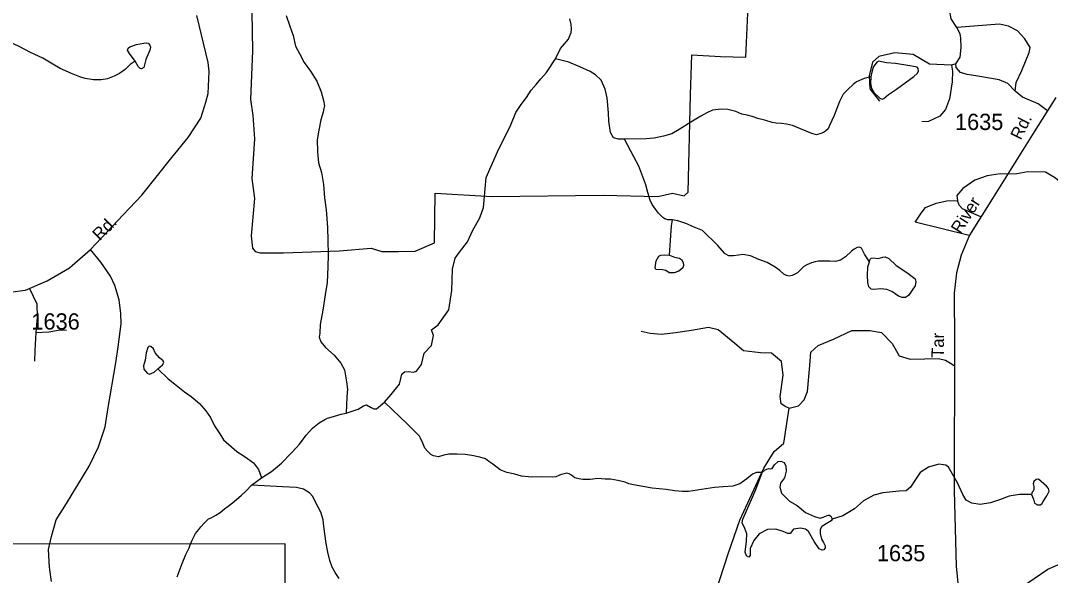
# Model space of a CAD drawing. Extents: x 2056842 to 2160602, y 826753 to 1016856.
# Drawn here: x 2102005 to 2109914, y 868069 to 872332 of the extents above; entities that cross this region are included whole.
import ezdxf

# ---------------------------------------------------------------- set-up
doc = ezdxf.new("R2010")
doc.units = 0
for name, color, linetype in [('Exist Hydrographic Creek Single Shore', 7, 'Continuous'), ('Exist Hydrographic Misc Water Feature', 7, 'Continuous'), ('Exist Road Non-System Type 51', 7, 'Continuous'), ('Exist Road Primary NC Attributed', 7, 'Continuous'), ('Exist Road Secondary Type 51 Attributed', 7, 'Continuous'), ('Exist Road Secondary Type 51 Label', 7, 'Continuous'), ('Exist Road Secondary Type 51 Number Label', 7, 'Continuous'), ('Map Preparation Inset Cut Line', 7, 'Continuous')]:
    doc.layers.add(name, color=color, linetype=linetype)

msp = doc.modelspace()

# ---------------------------------------------------------------- linework, layer by layer
at = {"layer": 'Exist Hydrographic Creek Single Shore'}
for points in [[(2106113.3, 872039.3), (2106151, 872117.1), (2106212.3, 872189), (2106220.3, 872208.9), (2106232.1, 872241.1), (2106235.9, 872265), (2106233.7, 872303.1), (2106223.7, 872344.9)], [(2104800.2, 869399.1), (2104851.7, 869459.5), (2104914.9, 869537.3), (2104924.6, 869582.3), (2104933.1, 869616.4), (2104952.6, 869633.4), (2104982.9, 869634.6), (2105023.1, 869629.8), (2105044.9, 869637.1), (2105083.8, 869690.6), (2105103.3, 869776.9), (2105161.6, 869836.5), (2105176.2, 869913.1), (2105161.6, 869954.7), (2105211.4, 869993.6), (2105294.1, 870110.4), (2105316, 870257.5), (2105320.6, 870422.8), (2105341.3, 870506.7), (2105375.3, 870552.9), (2105436.1, 870630.8), (2105478.6, 870722), (2105530.9, 870815.7), (2105558.8, 870894.8), (2105566.1, 870953.2), (2105580.7, 871127.3), (2105668.2, 871324.3), (2105770.2, 871529.8), (2105807.9, 871625.8), (2105849.8, 871686), (2105889.7, 871741.9), (2105925.3, 871798.3), (2105963.3, 871840.1), (2106001.3, 871884.3), (2106042.9, 871932.6), (2106113.3, 872039.3)], [(2104505.1, 869315.1), (2104596.2, 869345.5), (2104638.5, 869372.3), (2104661.3, 869378.7), (2104693.2, 869361.4), (2104717.5, 869349.2), (2104738.2, 869349.2), (2104800.2, 869399.1)], [(2103856, 868818.3), (2103931.4, 868868.2), (2104007.9, 868930.2), (2104083.3, 869008.1), (2104123.4, 869050.6), (2104146.5, 869077.4), (2104198.8, 869145.5), (2104246.2, 869199.6), (2104297.2, 869242.2), (2104342.2, 869267.7), (2104361.6, 869276.2), (2104390.8, 869284.7), (2104467.4, 869306.6), (2104505.1, 869315.1)], [(2103779.1, 868761.7), (2103856, 868818.3)], [(2103207.5, 868058.2), (2103245.3, 868160.1), (2103273, 868228.5), (2103299, 868280.4), (2103306.7, 868304.5), (2103322.6, 868340.3), (2103348.5, 868390.6), (2103372.5, 868422.6), (2103388.3, 868442.6), (2103412.1, 868466.7), (2103448.3, 868502.7), (2103468.2, 868510.9), (2103504, 868531.1), (2103537.9, 868553.1), (2103570, 868581.3), (2103598, 868601.4), (2103645.6, 868637.5), (2103701.4, 868685.5), (2103737.6, 868719.6), (2103779.1, 868761.7)]]:
    msp.add_lwpolyline(points, dxfattribs=at)
at = {"layer": 'Exist Hydrographic Misc Water Feature'}
for points in [[(2104043.9, 872372.1), (2104072.6, 872288.3), (2104098.7, 872218.6), (2104117.1, 872134.7), (2104149.1, 872074.6), (2104183.6, 872010.5), (2104231.4, 871942.9), (2104279.5, 871867), (2104313.8, 871785.1), (2104330.2, 871717.3), (2104338.4, 871677.5), (2104334.3, 871657.4), (2104328.1, 871629.1), (2104310.7, 871569.3), (2104295.1, 871491.3), (2104282.8, 871415.3), (2104285.3, 871323.2), (2104293.9, 871239.1), (2104316, 871165.1), (2104330, 871073.3), (2104338.2, 870969.5), (2104352.7, 870877.6), (2104363, 870743.3), (2104363.8, 870643.4), (2104365.9, 870535.6), (2104363.8, 870439.6), (2104358.7, 870319.6), (2104343.1, 870225.4), (2104325.1, 870107.6), (2104305.6, 869995.7), (2104301.7, 869931.3), (2104297.8, 869899.5), (2104309.9, 869863.5), (2104346, 869819.6), (2104412.6, 869760), (2104464.3, 869700.2), (2104492.6, 869648), (2104508.6, 869556.3), (2104515.1, 869500.2), (2104511, 869440.3), (2104505.1, 869315.1)], [(2102885.6, 872021.1), (2102845.5, 871994.3), (2102823.6, 871972.4), (2102806.6, 871955.4), (2102763.4, 871924.2), (2102724, 871904.2), (2102671.7, 871884.1), (2102624.2, 871876), (2102563.7, 871875.8), (2102499.9, 871887.5), (2102459.7, 871899.3), (2102396.1, 871925.1), (2102307.6, 871964.9), (2102251.4, 871997.6), (2102176, 872042.6), (2102080, 872087.6), (2101993.2, 872133.9), (2101923.1, 872165.6), (2101853.4, 872181.2)], [(2102885.6, 872021.1), (2102840.6, 872078.2), (2102826, 872105), (2102829.7, 872119.6), (2102844.3, 872129.3), (2102894.1, 872147.5), (2102951.2, 872157.3), (2102973.1, 872160.9), (2102984, 872157.3), (2102997.4, 872142.7), (2103002.3, 872128.1), (2102997.4, 872103.8), (2102967, 872032), (2102950, 871972.4), (2102934.2, 871961.5), (2102922.1, 871962.7), (2102907.5, 871978.5), (2102885.6, 872021.1)], [(2106641.8, 871421.4), (2106595.6, 871420.2), (2106557.9, 871429.9), (2106536, 871471.2), (2106522.7, 871558.8), (2106520.1, 871624.1), (2106509.5, 871738.9), (2106493.7, 871805.8), (2106463.4, 871873.9), (2106419.6, 871914), (2106378.3, 871942), (2106299.3, 871977.3), (2106214.2, 872011.3), (2106113.3, 872039.3)], [(2108534, 871900.3), (2108532.8, 871851.6), (2108540, 871809.1), (2108558.3, 871779.9), (2108604.5, 871736.1), (2108622.7, 871727.6), (2108633.6, 871733.7), (2108671.3, 871764.1), (2108733.3, 871805.4), (2108798.9, 871852.9), (2108864.6, 871901.5), (2108890.1, 871924.6), (2108899.8, 871944.1), (2108897.4, 871964.7), (2108890.1, 871974.5), (2108835.4, 871984.2), (2108723.6, 872002.4), (2108655.5, 872008.5), (2108616.6, 872015.8), (2108596, 872020.7), (2108581.4, 872012.2), (2108552.2, 871973.3), (2108541.3, 871935.6), (2108534, 871900.3)], [(2108534, 871900.3), (2108482.7, 871886.3), (2108425.1, 871862.1), (2108399, 871840.1), (2108359.5, 871801.9), (2108323.4, 871766), (2108293.4, 871709.6), (2108253.9, 871601.6), (2108217.8, 871525.5), (2108206.3, 871499.7), (2108186.6, 871483.6), (2108170.6, 871471.4), (2108150.1, 871463.6), (2108118.1, 871455.4), (2108082, 871463.3), (2107994.5, 871500.9), (2107933.8, 871524.7), (2107888.3, 871536.5), (2107848.1, 871540.6), (2107807.9, 871544.1), (2107776.3, 871548.1), (2107727.9, 871564), (2107668, 871579.9), (2107623.9, 871595.6), (2107585.6, 871605.5), (2107543.6, 871613.5), (2107497.6, 871633.3), (2107437.8, 871648.9), (2107385.9, 871650.8), (2107317.8, 871642.8), (2107274.1, 871622.7), (2107228, 871598.4), (2107152.3, 871552.2), (2107062.3, 871494), (2107006.3, 871461.9), (2106942.6, 871443.6), (2106870.6, 871427.4), (2106810.3, 871423.1), (2106641.8, 871421.4)], [(2107012.5, 870802.1), (2106976.4, 870799.8), (2106952.6, 870807.8), (2106936.8, 870819.6), (2106904.4, 870851.7), (2106880.2, 870883.4), (2106856, 870919.5), (2106840.2, 870951.4), (2106821.8, 871011.5), (2106807.8, 871071.2), (2106783.8, 871130.9), (2106753.3, 871213), (2106715.2, 871285), (2106641.8, 871421.4)], [(2106987.9, 870528.9), (2107004.5, 870753.8), (2107012.5, 870802.1)], [(2108525.2, 870477.8), (2108487, 870536.4), (2108463.2, 870582.2), (2108447, 870590.3), (2108431, 870588.3), (2108406.8, 870576.2), (2108387.1, 870560.1), (2108341.2, 870515.9), (2108301.2, 870490), (2108263.3, 870481.9), (2108219.4, 870483.6), (2108131.4, 870483.2), (2108107.3, 870479.1), (2108079.2, 870471.2), (2108043.5, 870455.1), (2108019.3, 870442.9), (2107999.6, 870421.2), (2107971.5, 870393), (2107931.5, 870373.1), (2107907.9, 870368.9), (2107887.8, 870372.8), (2107867.7, 870384.8), (2107835.8, 870412.4), (2107801.3, 870438.2), (2107739.4, 870472.3), (2107675.4, 870495.9), (2107609.6, 870523.7), (2107551.4, 870533.8), (2107519.6, 870529.7), (2107481, 870525.3), (2107445.3, 870525), (2107415.2, 870540.9), (2107411.3, 870545.2), (2107358.8, 870603.1), (2107243, 870718.4), (2107164.4, 870750.2), (2107120.7, 870770.2), (2107052.9, 870793.9), (2107012.5, 870802.1)], [(2106987.9, 870528.9), (2107028, 870513), (2107064.5, 870507), (2107081.5, 870496), (2107092.5, 870474.1), (2107096.1, 870449.8), (2107090, 870432.8), (2107059.6, 870407.2), (2107023.2, 870392.6), (2106985.5, 870392.6), (2106960, 870410.9), (2106934.5, 870415.8), (2106883.4, 870418.2), (2106878.5, 870431.6), (2106887.1, 870485.1), (2106906.5, 870521.6), (2106922.3, 870530.1), (2106947.8, 870531.3), (2106987.9, 870528.9)], [(2108525.2, 870477.8), (2108530.1, 870499.7), (2108537.4, 870507), (2108553.2, 870508.2), (2108592.1, 870504.5), (2108626.1, 870513), (2108645.5, 870517.9), (2108673.5, 870504.5), (2108730.6, 870449.8), (2108819.4, 870391.4), (2108876.5, 870346.4), (2108881.3, 870328.2), (2108876.5, 870292.9), (2108823, 870220), (2108799.9, 870204.1), (2108776.8, 870204.1), (2108746.4, 870215.1), (2108695.4, 870249.1), (2108657.7, 870265), (2108612.7, 870271), (2108556.8, 870265), (2108536.2, 870268.6), (2108520.4, 870285.6), (2108510.6, 870319.7), (2108508.2, 870374.4), (2108511.9, 870438.9), (2108525.2, 870477.8)], [(2103058.7, 869655), (2103093.9, 869687.9), (2103104.9, 869703.7), (2103098.8, 869717.1), (2103070.8, 869740.2), (2103038, 869780.3), (2103024.7, 869810.7), (2103005.2, 869827.7), (2102991.8, 869831.4), (2102980.9, 869820.4), (2102970, 869779.1), (2102960.2, 869723.2), (2102948.1, 869678.2), (2102950.5, 869653.8), (2102976, 869623.4), (2102995.5, 869616.1), (2103029.5, 869629.5), (2103058.7, 869655)], [(2103058.7, 869655), (2103138.8, 869578), (2103186.8, 869541.9), (2103263.3, 869480), (2103315.2, 869442.6), (2103379.6, 869390.6), (2103427.8, 869334.6), (2103463.6, 869282.9), (2103494.2, 869219.1), (2103534.6, 869156.9), (2103562.3, 869109.3), (2103602.7, 869073.6), (2103666.6, 869021.7), (2103730.6, 868979.9), (2103792.7, 868933.9), (2103832.9, 868882.1), (2103856, 868818.3)], [(2107700.4, 868860.4), (2107656.7, 868859.8), (2107625.1, 868846.4), (2107583.7, 868810), (2107527.8, 868772.3), (2107475.6, 868754), (2107401.4, 868750.4), (2107334.6, 868743.4), (2107135.3, 868714.4), (2107087.3, 868714.4), (2107027, 868718.2), (2106962.9, 868728), (2106855.2, 868739.9), (2106713.3, 868765.4), (2106676.8, 868773), (2106646.9, 868785.2), (2106591.1, 868796.9), (2106534.7, 868808.7), (2106494.9, 868808.7), (2106438.9, 868812.2), (2106378.9, 868806.3), (2106322.7, 868805.9), (2106291.1, 868809.9), (2106262.6, 868817.8), (2106234.9, 868837.9), (2106216.9, 868849.5), (2106198.8, 868853.5), (2106188.8, 868851.3), (2106169.1, 868847.4), (2106156.8, 868843.6), (2106139, 868835.3), (2106114.6, 868827.2), (2106090.6, 868823.2), (2106006.7, 868825), (2105930.8, 868822.7), (2105850.9, 868830.3), (2105800.8, 868846.4), (2105738.9, 868860.2), (2105688.7, 868880), (2105630.6, 868923.7), (2105600.3, 868943.8), (2105574.7, 868963.5), (2105530.8, 868977.4), (2105470.5, 868991.4), (2105418.2, 868998.9), (2105358.3, 869000.7), (2105294.6, 869000.6), (2105254.6, 868992.5), (2105214.8, 868980.7), (2105174.8, 868988.4), (2105154.3, 868998.3), (2105130.3, 869022.2), (2105110.4, 869046), (2105094.6, 869086.1), (2105076.4, 869122.2), (2105068.4, 869138), (2105044.4, 869161.9), (2104968.1, 869237.5), (2104917.7, 869287.3), (2104800.2, 869399.1)], [(2107700.4, 868860.4), (2107722.3, 868880.5), (2107749, 868890.2), (2107766.1, 868886.6), (2107775.8, 868891.4), (2107795.2, 868918.2), (2107824.4, 868945), (2107842.6, 868947.4), (2107868.2, 868935.2), (2107882.7, 868907.3), (2107884, 868870.8), (2107870.6, 868817.3), (2107841.4, 868777.1), (2107835.3, 868747.9), (2107847.5, 868701.7), (2107909.5, 868638.5), (2107970.3, 868606.9), (2108032.2, 868552.1), (2108102, 868520.5), (2108145.8, 868508.4), (2108167.6, 868515.7), (2108206.5, 868532.7), (2108218.7, 868532.7), (2108230.8, 868521.7), (2108238.4, 868501.5)], [(2109768.9, 868691.3), (2109676.7, 868690), (2109596.5, 868677.9), (2109523.6, 868648.7), (2109454.3, 868625.6), (2109375.3, 868614.6), (2109310.9, 868624.4), (2109268.3, 868646.3), (2109240.4, 868690), (2109201.5, 868780), (2109132.2, 868901.7), (2109111.6, 868916.3), (2109056.9, 868922.3), (2108977.9, 868901.7), (2108914.7, 868859.1), (2108877.7, 868806.8), (2108840, 868746), (2108806, 868718), (2108753.7, 868715.6), (2108627.3, 868702.2), (2108556.8, 868686.4), (2108479, 868642.6), (2108408.5, 868579.4), (2108318.6, 868525.9), (2108238.4, 868501.5)], [(2108238.4, 868501.5), (2108229.6, 868488.9), (2108204.1, 868473.1), (2108159.1, 868443.9), (2108144.5, 868420.8), (2108144.5, 868391.6), (2108156.7, 868347.8), (2108172.5, 868321), (2108183.4, 868295.4), (2108183.4, 868279.6), (2108174.9, 868265), (2108161.6, 868263.8), (2108137.3, 868273.5), (2108099.6, 868328.2), (2108055.8, 868404.9), (2108032.7, 868423.1), (2107995, 868431.6), (2107940.4, 868423.1), (2107914.8, 868391.5), (2107897.8, 868390.3), (2107862.6, 868407.3), (2107805.4, 868423.1), (2107742.2, 868420.7), (2107677.8, 868389.1), (2107635.3, 868336.8), (2107608.5, 868274.7), (2107608.5, 868222.4), (2107598.8, 868209.1), (2107579.4, 868218.8), (2107570.9, 868248), (2107579.4, 868333.1), (2107583, 868389.1), (2107567.2, 868428), (2107547.8, 868471.8), (2107551.4, 868500.9), (2107601.2, 868610.4), (2107652.3, 868728.4), (2107700.4, 868860.4)], [(2109768.9, 868691.3), (2109784.7, 868653.6), (2109793.2, 868624.4), (2109815, 868611), (2109834.5, 868609.8), (2109847.9, 868618.3), (2109858.8, 868637.8), (2109885.5, 868679.1), (2109903.8, 868716.8), (2109900.1, 868736.3), (2109883.1, 868754.5), (2109823.6, 868808), (2109804.1, 868806.8), (2109785.9, 868791), (2109781, 868771.5), (2109785.9, 868750.9), (2109787.1, 868729), (2109782.2, 868716.8), (2109773.7, 868709.5), (2109768.9, 868691.3)], [(2104451.6, 868044.1), (2104419.6, 868092), (2104397.2, 868131.9), (2104380.8, 868183.9), (2104365.3, 868247.9), (2104351.1, 868313.8), (2104340.4, 868388), (2104334.3, 868447.8), (2104328.3, 868495.7), (2104310.1, 868555.7), (2104269.7, 868631.6), (2104249.4, 868675.7), (2104223.6, 868703.6), (2104177.4, 868731.2), (2104123.3, 868745.1), (2104015.6, 868748.9), (2103779.4, 868761.9)]]:
    msp.add_lwpolyline(points, dxfattribs=at)
at = {"layer": 'Exist Road Non-System Type 51'}
msp.add_line((2109188.6, 871999), (2109153.5, 871990.4), dxfattribs=at)
for points in [[(2109195.2, 872279.5), (2109152.5, 872345), (2109139.2, 872419.2), (2109146.8, 872516.2), (2109133.5, 872575.1), (2109082.2, 872689.2), (2109064.2, 872773.8), (2109069.9, 872819.5), (2109081.3, 872863.2), (2109066.1, 872920.2), (2109068, 872975.4), (2109088.9, 873045.8), (2109121.2, 873127.5), (2109136.4, 873188.4), (2109128.8, 873237.8)], [(2103781.4, 872399.3), (2103786.2, 872099.8), (2103771, 871725.2), (2103788.1, 871603.5), (2103800.4, 871423.8), (2103779.5, 871119.6), (2103800.4, 870963.7), (2103775.7, 870678.5), (2103786.2, 870582.4), (2103805.2, 870557.7), (2103845.1, 870546.3), (2104023.7, 870546.3), (2104453.1, 870563.4), (2104697.3, 870583.4), (2104779, 870556.8), (2104906.4, 870558.7), (2105035.6, 870560.6), (2105183.8, 870625.2), (2105187.6, 871005.5), (2105625.6, 870979.8), (2106478.8, 870991.3), (2106898.7, 870979.8), (2107011.8, 871005.5), (2107101.1, 870984.6), (2107131.5, 871013.1), (2107149.6, 871761.4), (2107159.1, 872069.4), (2107380.5, 872057.1), (2107574.3, 872051.3), (2107591.4, 872387.9)], [(2109188.6, 871999), (2109220, 872051.3), (2109227.6, 872125.4), (2109225.7, 872195.8), (2109220, 872230), (2109195.2, 872279.5)], [(2109643.6, 871788.9), (2109650.3, 871856.4), (2109694, 871949.6), (2109751, 872086.5), (2109758.6, 872124.6), (2109718.7, 872191.1), (2109661.7, 872253.9), (2109593.3, 872290), (2109523, 872303.3), (2109359.6, 872291.9), (2109195.2, 872279.5)], [(2109153.5, 871990.4), (2108986.3, 871996.1), (2108858.9, 872070.3), (2108720.2, 872085.5), (2108596.7, 872057), (2108547.3, 872011.3), (2108522.6, 871906.7), (2108528.3, 871807.9), (2108600.5, 871712.8)], [(2109153.5, 871990.4), (2109163, 871942.9), (2109159.2, 871861.1), (2109138.3, 871731.8), (2109107.9, 871650), (2109066.1, 871596.8), (2108978.6, 871556.9), (2108925.4, 871553.1)], [(2109643.6, 871788.9), (2109587.7, 871848.7), (2109519.3, 871877.3), (2109357.7, 871903.9), (2109276, 871917.2), (2109222.8, 871932.4), (2109190.5, 871970.4), (2109188.6, 871999)], [(2109892.1, 871639.8), (2109820.4, 871692), (2109698.8, 871743.3), (2109643.6, 871788.9)], [(2110013.3, 871072.9), (2109952.5, 871120.5), (2109876.5, 871168), (2109741.6, 871169.9), (2109656.1, 871154.7), (2109586.4, 871151.9), (2109528.7, 871154.8), (2109428, 871139.6), (2109333, 871105.3), (2109241.7, 871040.7), (2109196.1, 870987.5), (2109201.8, 870949.4)], [(2109290.1, 870680.1), (2108875, 870784), (2108920.6, 870852.4), (2108954.8, 870896.2), (2109036.5, 870928.5), (2109118.2, 870947.5), (2109201.8, 870949.4)], [(2109380.3, 870823.3), (2109325.4, 870846.7), (2109239.8, 870884.8), (2109213.2, 870913.3), (2109201.8, 870949.4)], [(2102071.7, 870273.5), (2102128.7, 870155.1), (2102133, 870050), (2102122.5, 869935.9)], [(2107907.3, 869354.5), (2107881.6, 869363.1), (2107847.4, 869387.8), (2107837.9, 869442.9), (2107862.6, 869608.4), (2107849.3, 869712.9), (2107771.4, 869775.7), (2107687.8, 869779.5), (2107556.7, 869794.7), (2107490.2, 869849.8), (2107361.9, 869955.4), (2107287.8, 869972.5), (2107158.6, 869949.7), (2107035.1, 869932.6), (2106926.8, 869921.2), (2106841.3, 869928.8), (2106771, 869942.1)], [(2102122.5, 869935.9), (2102113, 869796.2), (2102111.6, 869715.8)], [(2102122.5, 869935.9), (2102222.3, 869940.7), (2102307.8, 869954.9), (2102358.1, 869952.1)], [(2107907.3, 869354.5), (2107980.5, 869372.6), (2108022.3, 869418.2), (2108048.9, 869481), (2108066, 869680.6), (2108073.6, 869785.2), (2108130.6, 869836.5), (2108248.4, 869884.1), (2108388.1, 869951.6), (2108526.8, 869949.7), (2108618, 869934.5), (2108697.8, 869850.8), (2108752.9, 869755.7), (2108836.5, 869731), (2108948.6, 869732.9), (2109055, 869736.7), (2109108.2, 869721.5), (2109146.3, 869698.7), (2109176.2, 869681.2)], [(2107266.9, 867430.2), (2107291.6, 867591.8), (2107342.9, 867934.1), (2107438.9, 868235.5), (2107528.3, 868492.5), (2107711.9, 868893.9), (2107793.3, 869021.7), (2107865.5, 869084.5), (2107907.3, 869354.5)]]:
    msp.add_lwpolyline(points, dxfattribs=at)
at = {"layer": 'Exist Road Primary NC Attributed'}
msp.add_lwpolyline([(2109249.3, 867618.8), (2109579.9, 867901.2), (2109895.4, 868117.9), (2110256.4, 868273.9), (2110579.4, 868319.5), (2110883.5, 868319.5), (2112063.5, 868336.6), (2113120, 868348), (2113344.2, 868367), (2113701.4, 868424.1), (2113938.9, 868502), (2114239.2, 868612.3), (2114596.4, 868802.5), (2115166.5, 869224.6), (2115632, 869545.9), (2116350.3, 869990.9), (2116836.7, 870298.9), (2117092.3, 870412.1), (2117523.6, 870543.3), (2117945.5, 870645.9), (2118948.8, 870876), (2119491.3, 870989.2), (2119985.3, 871048.1), (2120520.2, 871060.5)], dxfattribs=at)
at = {"layer": 'Exist Road Secondary Type 51 Attributed'}
for points in [[(2102541.6, 870572.2), (2102792.7, 870840.1), (2102935.3, 870989.4), (2103165.6, 871279.8), (2103291.1, 871432.9), (2103388.4, 871581.7), (2103426.4, 871705.3), (2103446.4, 871772.8), (2103453.5, 871941.5), (2103444, 872010), (2103358, 872371.8)], [(2109955.7, 871740.7), (2109790.4, 871478.3), (2109470.2, 870965.9), (2109291.6, 870682.5), (2109229.8, 870529.5), (2109193.7, 870394.5), (2109174.7, 870238.6), (2109176.6, 869860.2), (2109173.8, 868718.3), (2109189.9, 868139.3), (2109227.9, 867747.6), (2109249.3, 867618.8)], [(2096770.3, 868793.5), (2097966.5, 868986.2), (2098814.5, 869138.3), (2098991.3, 869169.7), (2099260.2, 869268.8), (2100215.7, 869798.6), (2100556, 869984.7), (2100704.2, 870072.2), (2100928.4, 870171), (2101142.2, 870223.3), (2101419.6, 870249.9), (2101706.5, 870234.7), (2101921.2, 870244.2), (2102042.4, 870260.9), (2102207.7, 870332.2), (2102379.2, 870432.5), (2102541.6, 870572.2)], [(2102243.1, 868020.7), (2102226, 868132), (2102219.8, 868268.4), (2102240.7, 868367.3), (2102278.7, 868495.6), (2102356.2, 868622.6), (2102530, 868907.8), (2102602.7, 869055.6), (2102655, 869210.6), (2102676.4, 869358.4), (2102736.2, 869702.6), (2102753.3, 869826.2), (2102776.1, 870002.1), (2102774.7, 870080.5), (2102761.4, 870186), (2102729.1, 870297.3), (2102695.4, 870369), (2102621.3, 870475.5), (2102541.6, 870572.2)]]:
    msp.add_lwpolyline(points, dxfattribs=at)
at = {"layer": 'Map Preparation Inset Cut Line'}
msp.add_lwpolyline([(2059276.8, 845851.8), (2104036.2, 845851.8), (2104036.2, 868310.8), (2085975.1, 868308.6), (2085982, 877260.1), (2059276.8, 877260.1), (2059276.8, 845851.8)], dxfattribs=at)

# ---------------------------------------------------------------- texts
at = {"layer": 'Exist Road Secondary Type 51 Label'}
for s, rotation, p in [('Rd.', 63.12763, (2109686.3, 871408.7)), ('River', 57.67203, (2109223.6, 870687.3)), ('Rd.', 44.90176, (2102612.6, 870635.2)), ('Tar', 88.89619, (2109094.9, 869740.5))]:
    msp.add_text(s, height=95, rotation=rotation, dxfattribs=at).set_placement(p)
at = {"layer": 'Exist Road Secondary Type 51 Number Label'}
for s, p in [('1635', (2109181, 871491.3)), ('1636', (2102087.3, 869957.6)), ('1635', (2108581.4, 868177.6))]:
    msp.add_text(s, height=125, dxfattribs=at).set_placement(p)

doc.saveas('drawing.dxf')
